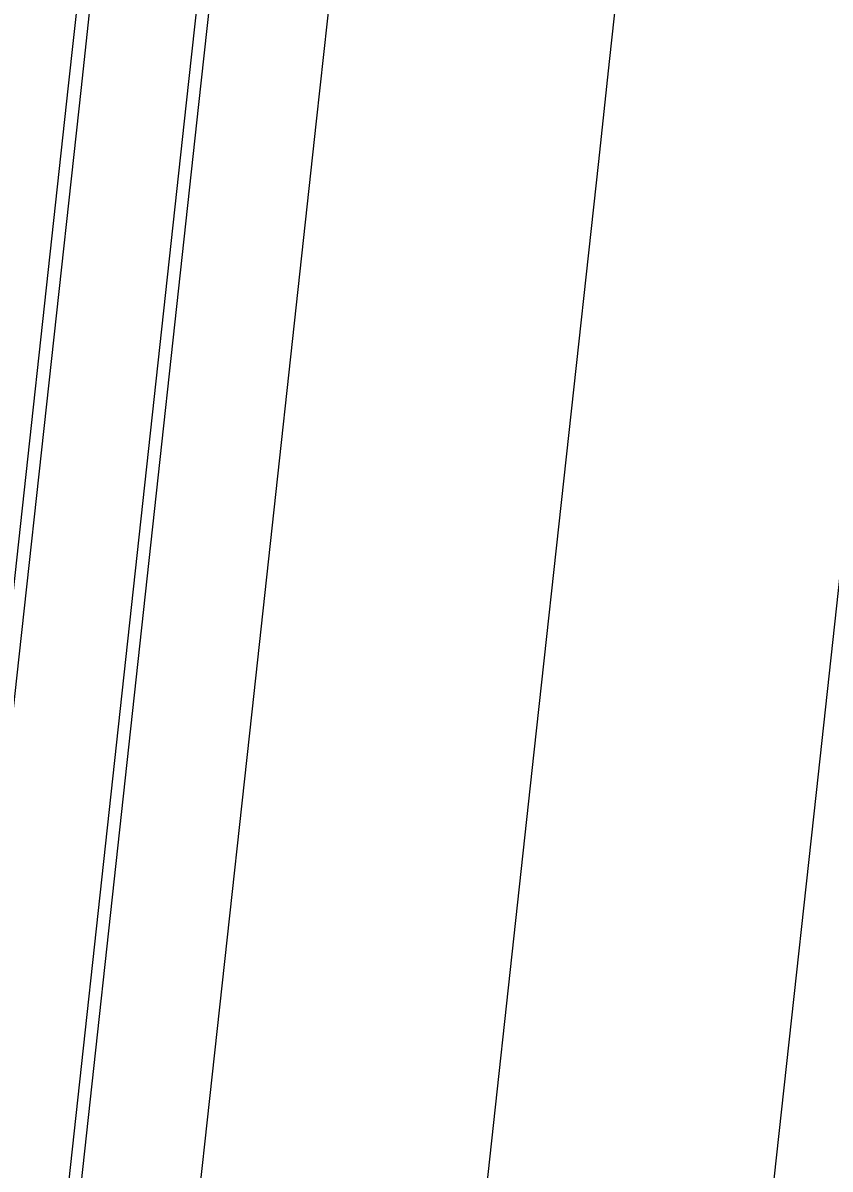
# Model space of a CAD drawing. Extents: x 1797478 to 1804836, y 246529 to 250952.
# Drawn here: x 1797837.79 to 1797871.77, y 248726.72 to 248774.97 of the extents above; entities that cross this region are included whole.
import ezdxf

# ---------------------------------------------------------------- set-up
doc = ezdxf.new("R2010")
doc.units = 0
for name, color, linetype in [('1', 7, 'Continuous'), ('EDPV-LINE', 7, 'Continuous'), ('SHDR-UPAV', 7, 'Continuous')]:
    doc.layers.add(name, color=color, linetype=linetype)

msp = doc.modelspace()

# ---------------------------------------------------------------- linework, layer by layer
for points in [[(1797801.764, 248424.514), (1797804.472, 248449.328), (1797807.179, 248474.145), (1797809.887, 248498.965), (1797812.595, 248523.787), (1797815.304, 248548.613), (1797818.013, 248573.442), (1797819.99, 248591.559), (1797820.723, 248598.276), (1797823.435, 248623.128), (1797826.147, 248647.994), (1797828.86, 248672.861), (1797830.079, 248684.039), (1797831.572, 248697.727), (1797834.285, 248722.593), (1797836.997, 248747.46), (1797839.709, 248772.326), (1797840.169, 248776.542), (1797842.422, 248797.192), (1797845.134, 248822.059), (1797847.847, 248846.925)], [(1797806.749, 248423.912), (1797809.454, 248448.712), (1797812.16, 248473.514), (1797814.866, 248498.319), (1797817.573, 248523.127), (1797820.28, 248547.938), (1797822.987, 248572.753), (1797824.962, 248590.859), (1797825.695, 248597.572), (1797828.405, 248622.418), (1797831.118, 248647.284), (1797833.83, 248672.15), (1797835.049, 248683.329), (1797836.542, 248697.017), (1797839.255, 248721.883), (1797841.967, 248746.749), (1797844.68, 248771.616), (1797845.14, 248775.832), (1797847.392, 248796.482), (1797850.105, 248821.348), (1797852.817, 248846.215)], [(1797807.266, 248423.849), (1797809.971, 248448.648), (1797812.677, 248473.449), (1797815.383, 248498.252), (1797818.089, 248523.059), (1797820.796, 248547.868), (1797823.503, 248572.682), (1797825.478, 248590.787), (1797826.21, 248597.499), (1797828.921, 248622.344), (1797831.633, 248647.21), (1797834.346, 248672.077), (1797835.565, 248683.255), (1797837.058, 248696.943), (1797839.77, 248721.809), (1797842.483, 248746.676), (1797845.195, 248771.542), (1797845.655, 248775.758), (1797847.908, 248796.408), (1797850.62, 248821.275), (1797853.333, 248846.141)], [(1797812.23, 248423.25), (1797814.934, 248448.034), (1797817.637, 248472.821), (1797820.341, 248497.61), (1797823.046, 248522.401), (1797825.75, 248547.197), (1797828.455, 248571.996), (1797830.429, 248590.09), (1797831.161, 248596.799), (1797833.87, 248621.637), (1797836.583, 248646.503), (1797839.295, 248671.369), (1797840.515, 248682.548), (1797842.008, 248696.236), (1797844.72, 248721.102), (1797847.433, 248745.968), (1797850.145, 248770.835), (1797850.605, 248775.051), (1797852.858, 248795.701), (1797855.57, 248820.568), (1797858.283, 248845.434)], [(1797812.23, 248423.25), (1797814.934, 248448.034), (1797817.637, 248472.821), (1797820.341, 248497.61), (1797823.046, 248522.401), (1797825.75, 248547.197), (1797828.455, 248571.996), (1797830.429, 248590.09), (1797831.161, 248596.799), (1797833.87, 248621.637), (1797836.583, 248646.503), (1797839.295, 248671.369), (1797840.515, 248682.548), (1797842.008, 248696.236), (1797844.72, 248721.102), (1797847.433, 248745.968), (1797850.145, 248770.835), (1797850.605, 248775.051), (1797852.858, 248795.701), (1797855.57, 248820.568), (1797858.283, 248845.434)], [(1797812.23, 248423.25), (1797814.934, 248448.034), (1797817.637, 248472.821), (1797820.341, 248497.61), (1797823.046, 248522.401), (1797825.75, 248547.197), (1797828.455, 248571.996), (1797830.429, 248590.09), (1797831.161, 248596.799), (1797833.87, 248621.637), (1797836.583, 248646.503), (1797839.295, 248671.369), (1797840.515, 248682.548), (1797842.008, 248696.236), (1797844.72, 248721.102), (1797847.433, 248745.968), (1797850.145, 248770.835), (1797850.605, 248775.051), (1797852.858, 248795.701), (1797855.57, 248820.568), (1797858.283, 248845.434)], [(1797812.23, 248423.25), (1797814.934, 248448.034), (1797817.637, 248472.821), (1797820.341, 248497.61), (1797823.046, 248522.401), (1797825.75, 248547.197), (1797828.455, 248571.996), (1797830.429, 248590.09), (1797831.161, 248596.799), (1797833.87, 248621.637), (1797836.583, 248646.503), (1797839.295, 248671.369), (1797840.515, 248682.548), (1797842.008, 248696.236), (1797844.72, 248721.102), (1797847.433, 248745.968), (1797850.145, 248770.835), (1797850.605, 248775.051), (1797852.858, 248795.701), (1797855.57, 248820.568), (1797858.283, 248845.434)], [(1797812.23, 248423.25), (1797814.934, 248448.034), (1797817.637, 248472.821), (1797820.341, 248497.61), (1797823.046, 248522.401), (1797825.75, 248547.197), (1797828.455, 248571.996), (1797830.429, 248590.09), (1797831.161, 248596.799), (1797833.87, 248621.637), (1797836.583, 248646.503), (1797839.295, 248671.369), (1797840.515, 248682.548), (1797842.008, 248696.236), (1797844.72, 248721.102), (1797847.433, 248745.968), (1797850.145, 248770.835), (1797850.605, 248775.051), (1797852.858, 248795.701), (1797855.57, 248820.568), (1797858.283, 248845.434)], [(1797824.144, 248421.811), (1797826.844, 248446.56), (1797829.544, 248471.312), (1797832.244, 248496.067), (1797834.945, 248520.824), (1797837.646, 248545.584), (1797840.347, 248570.349), (1797842.318, 248588.418), (1797843.049, 248595.117), (1797845.756, 248619.938), (1797848.469, 248644.805), (1797851.181, 248669.671), (1797852.401, 248680.85), (1797853.894, 248694.538), (1797856.606, 248719.404), (1797859.319, 248744.27), (1797862.031, 248769.137), (1797862.491, 248773.352), (1797864.744, 248794.003), (1797867.456, 248818.869), (1797870.168, 248843.736)], [(1797824.144, 248421.811), (1797826.844, 248446.56), (1797829.544, 248471.312), (1797832.244, 248496.067), (1797834.945, 248520.824), (1797837.646, 248545.584), (1797840.347, 248570.349), (1797842.318, 248588.418), (1797843.049, 248595.117), (1797845.756, 248619.938), (1797848.469, 248644.805), (1797851.181, 248669.671), (1797852.401, 248680.85), (1797853.894, 248694.538), (1797856.606, 248719.404), (1797859.319, 248744.27), (1797862.031, 248769.137), (1797862.491, 248773.352), (1797864.744, 248794.003), (1797867.456, 248818.869), (1797870.168, 248843.736)], [(1797824.144, 248421.811), (1797826.844, 248446.56), (1797829.544, 248471.312), (1797832.244, 248496.067), (1797834.945, 248520.824), (1797837.646, 248545.584), (1797840.347, 248570.349), (1797842.318, 248588.418), (1797843.049, 248595.117), (1797845.756, 248619.938), (1797848.469, 248644.805), (1797851.181, 248669.671), (1797852.401, 248680.85), (1797853.894, 248694.538), (1797856.606, 248719.404), (1797859.319, 248744.27), (1797862.031, 248769.137), (1797862.491, 248773.352), (1797864.744, 248794.003), (1797867.456, 248818.869), (1797870.168, 248843.736)], [(1797824.144, 248421.811), (1797826.844, 248446.56), (1797829.544, 248471.312), (1797832.244, 248496.067), (1797834.945, 248520.824), (1797837.646, 248545.584), (1797840.347, 248570.349), (1797842.318, 248588.418), (1797843.049, 248595.117), (1797845.756, 248619.938), (1797848.469, 248644.805), (1797851.181, 248669.671), (1797852.401, 248680.85), (1797853.894, 248694.538), (1797856.606, 248719.404), (1797859.319, 248744.27), (1797862.031, 248769.137), (1797862.491, 248773.352), (1797864.744, 248794.003), (1797867.456, 248818.869), (1797870.168, 248843.736)], [(1797836.058, 248420.372), (1797838.753, 248445.087), (1797841.449, 248469.804), (1797844.145, 248494.524), (1797846.841, 248519.246), (1797849.537, 248543.972), (1797852.233, 248568.702), (1797854.201, 248586.746), (1797854.93, 248593.436), (1797857.636, 248618.241), (1797860.348, 248643.107), (1797863.061, 248667.974), (1797864.28, 248679.152), (1797865.773, 248692.84), (1797868.485, 248717.706), (1797871.198, 248742.573), (1797873.91, 248767.439), (1797874.37, 248771.655), (1797876.623, 248792.306), (1797879.335, 248817.172), (1797882.048, 248842.038)]]:
    msp.add_lwpolyline(points)
at = {"layer": '1'}
msp.add_lwpolyline([(1797824.144, 248421.811), (1797826.844, 248446.56), (1797829.544, 248471.312), (1797832.244, 248496.067), (1797834.945, 248520.824), (1797837.646, 248545.584), (1797840.347, 248570.349), (1797842.318, 248588.418), (1797843.049, 248595.117), (1797845.756, 248619.938), (1797848.469, 248644.805), (1797851.181, 248669.671), (1797852.401, 248680.85), (1797853.894, 248694.538), (1797856.606, 248719.404), (1797859.319, 248744.27), (1797862.031, 248769.137), (1797862.491, 248773.352), (1797864.744, 248794.003), (1797867.456, 248818.869), (1797870.168, 248843.736)], dxfattribs=at)
at = {"layer": 'EDPV-LINE'}
msp.add_lwpolyline([(1797812.23, 248423.25), (1797814.934, 248448.034), (1797817.637, 248472.821), (1797820.341, 248497.61), (1797823.046, 248522.401), (1797825.75, 248547.197), (1797828.455, 248571.996), (1797830.429, 248590.09), (1797831.161, 248596.799), (1797833.87, 248621.637), (1797836.583, 248646.503), (1797839.295, 248671.369), (1797840.515, 248682.548), (1797842.008, 248696.236), (1797844.72, 248721.102), (1797847.433, 248745.968), (1797850.145, 248770.835), (1797850.605, 248775.051), (1797852.858, 248795.701), (1797855.57, 248820.568), (1797858.283, 248845.434)], dxfattribs=at)
at = {"layer": 'SHDR-UPAV'}
msp.add_lwpolyline([(1797802.302, 248424.449), (1797805.009, 248449.262), (1797807.717, 248474.077), (1797810.424, 248498.895), (1797813.132, 248523.716), (1797815.841, 248548.54), (1797818.55, 248573.368), (1797820.527, 248591.483), (1797821.26, 248598.2), (1797823.971, 248623.051), (1797826.683, 248647.918), (1797829.396, 248672.784), (1797830.615, 248683.962), (1797832.108, 248697.65), (1797834.821, 248722.517), (1797837.533, 248747.383), (1797840.246, 248772.249), (1797840.706, 248776.465), (1797842.958, 248797.116), (1797845.671, 248821.982), (1797848.383, 248846.848)], dxfattribs=at)
msp.add_lwpolyline([(1797802.302, 248424.449), (1797805.009, 248449.262), (1797807.717, 248474.077), (1797810.424, 248498.895), (1797813.132, 248523.716), (1797815.841, 248548.54), (1797818.55, 248573.368), (1797820.527, 248591.483), (1797821.26, 248598.2), (1797823.971, 248623.051), (1797826.683, 248647.918), (1797829.396, 248672.784), (1797830.615, 248683.962), (1797832.108, 248697.65), (1797834.821, 248722.517), (1797837.533, 248747.383), (1797840.246, 248772.249), (1797840.706, 248776.465), (1797842.958, 248797.116), (1797845.671, 248821.982), (1797848.383, 248846.848)], dxfattribs=at)

doc.saveas('drawing.dxf')
